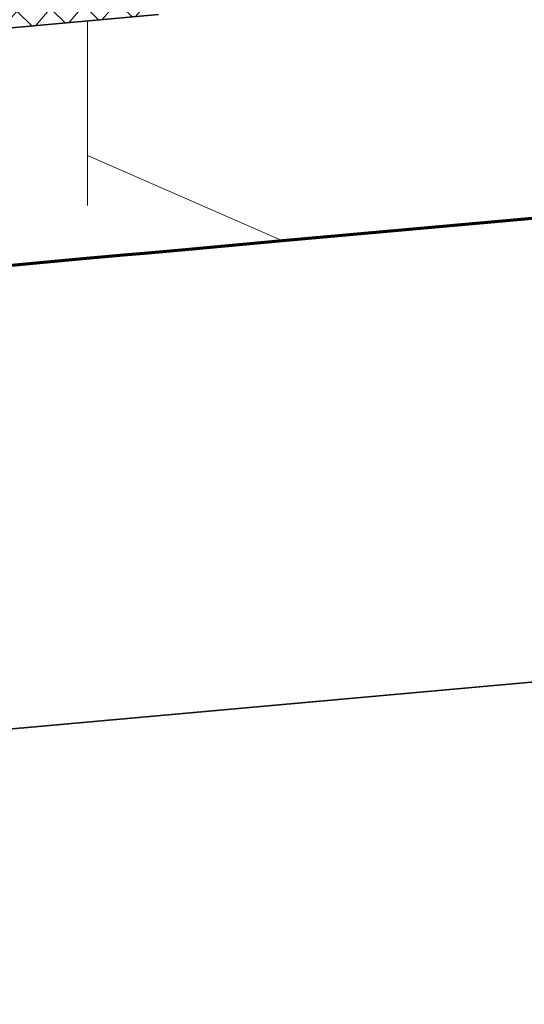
# Model space of a CAD drawing. Header units: millimetres. Extents: x -2180 to 91692, y -6418 to 21859.
# Tile 449 of 482: x 80972 to 83889, y -6418 to -723. Entities that reach past the tile are written whole.
import ezdxf

# ---------------------------------------------------------------- set-up
doc = ezdxf.new("R2010")
doc.units = ezdxf.units.MM
doc.layers.add('Cut Pattern-4', color=9, linetype='Continuous', lineweight=9, true_color=0x808080)
for name, color, linetype, lineweight in [('Floors-2', 7, 'Continuous', 35), ('Section Boxes', 7, 'Continuous', 9), ('Topography', 7, 'Continuous', 9), ('Topography-1', 7, 'Continuous', 70), ('Walls', 7, 'Continuous', 9)]:
    doc.layers.add(name, color=color, linetype=linetype, lineweight=lineweight)

msp = doc.modelspace()

# ---------------------------------------------------------------- hatches: boundary and pattern name
at = {"layer": 'Cut Pattern-4'}
h = msp.add_hatch(dxfattribs=at)
h.set_pattern_fill('FP_43', color=256, style=0, pattern_type=2)
h.set_pattern_definition([(49.397, (51212.01, 11407.41), (-96.5695, 95.25585), []), (135.393, (51212.01, 11407.41), (-96.56984, -112.66085), [])])
h.paths.add_polyline_path([(80597.9, -799.3), (81775.4, -693.2), (81775.4, -497.2), (80597.9, -603.3), (80597.9, -710.3)], flags=0)

# ---------------------------------------------------------------- linework, layer by layer
at = {"layer": 'Floors-2'}
msp.add_line((80597.9, -799.3), (81775.4, -693.2), dxfattribs=at)
at = {"layer": 'Section Boxes'}
msp.add_line((91692, -3857.7), (63281.4, -6418.1), dxfattribs=at)
at = {"layer": 'Topography'}
for p, q in [((82500.9, -2004.9), (91111.6, -1228.9)), ((82500.9, -2004.9), (81364.4, -1508.5)), ((81364.4, -1508.5), (82500.9, -2004.9)), ((81958.2, -2053.8), (82500.9, -2004.9)), ((81323.3, -2111), (81582.3, -2087.7)), ((81701.2, -2077), (81582.3, -2087.7)), ((81701.2, -2077), (81958.2, -2053.8)), ((81323.3, -2111), (80894.1, -2149.7)), ((91682.7, -3853.6), (82491.6, -4681.9)), ((82491.6, -4681.9), (80884.8, -4826.7))]:
    msp.add_line(p, q, dxfattribs=at)
at = {"layer": 'Topography-1'}
for p, q in [((82491.6, -2000.8), (91085.9, -1226.3)), ((81691.4, -2072.9), (81949.9, -2049.6)), ((81949.9, -2049.6), (82491.6, -2000.8)), ((80884.8, -2145.6), (81316.4, -2106.7)), ((81316.4, -2106.7), (81571.9, -2083.7)), ((81571.9, -2083.7), (81691.4, -2072.9))]:
    msp.add_line(p, q, dxfattribs=at)
at = {"layer": 'Walls'}
msp.add_line((81364.4, -1798.4), (81364.4, -730.2), dxfattribs=at)

doc.saveas('drawing.dxf')
